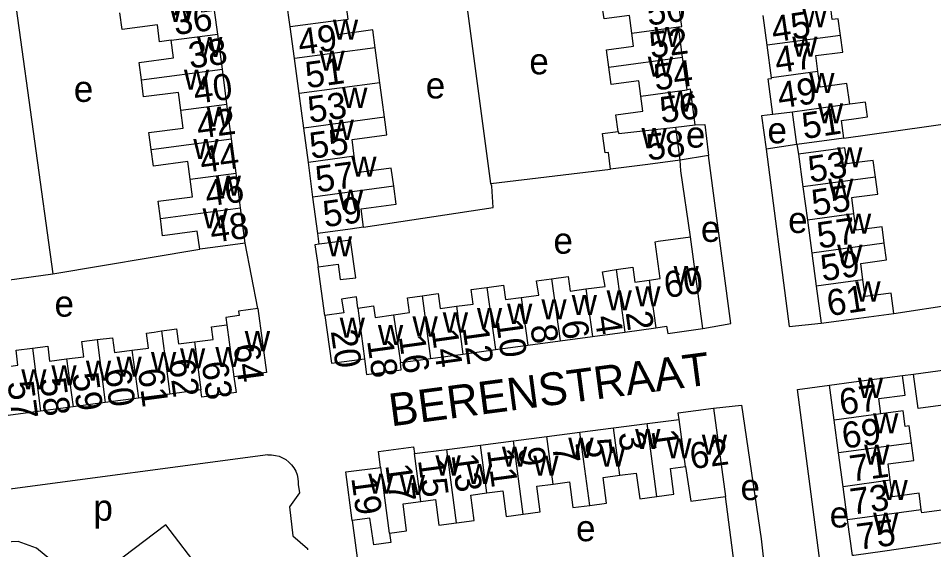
# Model space of a CAD drawing. Extents: x 162667 to 164645, y 379003 to 382150.
# Drawn here: x 163372.2 to 163512.2, y 381289.7 to 381371.1 of the extents above; entities that cross this region are included whole.
import ezdxf

# ---------------------------------------------------------------- set-up
doc = ezdxf.new("R2010")
doc.units = 0
for name, color, linetype in [('BLT_Basislijn', 7, 'Continuous'), ('BLT_Bebouwing', 7, 'Continuous'), ('BLT_Centroide', 7, 'Continuous'), ('BLT_Huisnummer', 7, 'Continuous'), ('BLT_Huisnummer_ tussenligend', 7, 'Continuous'), ('BLT_Onderverdeling_panden', 7, 'Continuous'), ('BLT_Straatnaam', 7, 'Continuous')]:
    doc.layers.add(name, color=color, linetype=linetype)

msp = doc.modelspace()

# ---------------------------------------------------------------- linework, layer by layer
at = {"layer": 'BLT_Basislijn'}
for p, q in [((163498.43, 381352.68), (163525.14, 381356.45)), ((163491.25, 381351.72), (163486.55, 381350.99)), ((163491.25, 381351.72), (163491.51, 381350.26)), ((163477.74, 381350.06), (163473.41, 381349.34)), ((163444.48, 381345.74), (163462.78, 381347.96)), ((163418.22, 381336.45), (163418.01, 381338.12)), ((163408.85, 381326.6), (163406.9, 381336.64)), ((163377.46, 381331.93), (163399.93, 381335.72)), ((163419.06, 381325.56), (163418.03, 381332.98)), ((163355.81, 381328.89), (163377.46, 381331.93)), ((163506.12, 381325.87), (163529.04, 381329.36)), ((163507.43, 381316.36), (163509.12, 381316.59)), ((163410.34, 381304.2), (163350, 381296.19)), ((163482.04, 381284.99), (163480.34, 381297.84))]:
    msp.add_line(p, q, dxfattribs=at)
for points in [[(163444.48, 381345.74), (163440.28, 381377.21), (163440.21, 381377.73)], [(163371.75, 381373.19), (163371.85, 381372.54), (163377.46, 381331.93)], [(163487.61, 381356.3), (163485.86, 381356.11), (163486.55, 381350.99)], [(163475.71, 381354.76), (163477.17, 381354.8), (163477.68, 381350.48), (163477.74, 381350.06)], [(163476.91, 381323.56), (163481.17, 381324.32), (163477.74, 381350.06)], [(163486.55, 381350.99), (163490.11, 381323.86), (163494.98, 381324.39)], [(163474.98, 381337.61), (163473.54, 381347.72), (163473.41, 381349.34)], [(163425, 381339.06), (163444.82, 381342.09), (163444.62, 381345.34), (163444.48, 381345.74)], [(163497.56, 381281.92), (163495.69, 381282.31), (163494.85, 381287.65), (163491.37, 381314.2), (163496.26, 381314.87)], [(163478.5, 381311.36), (163482.81, 381311.8), (163485.82, 381291.37), (163486.63, 381284.03), (163485.63, 381280.32)], [(163410.34, 381304.2), (163410.93, 381304.21), (163411.51, 381304.14), (163412.07, 381303.99), (163412.62, 381303.77), (163413.12, 381303.48), (163413.58, 381303.11), (163413.99, 381302.7), (163414.34, 381302.22), (163414.62, 381301.71), (163414.83, 381301.16), (163414.96, 381300.59), (163415.01, 381300.01), (163415, 381299.7)], [(163415, 381299.7), (163415.2, 381298.38), (163413.69, 381296.26), (163414.2, 381291.82), (163416.42, 381289.9)], [(163423.23, 381294.16), (163425.29, 381278.94), (163426.05, 381273.45)], [(163400.19, 381286.37), (163394.76, 381293.48), (163383.37, 381284.87), (163388.84, 381277.69)], [(163369.93, 381274.98), (163373.68, 381275.4), (163375.87, 381276.61), (163377.82, 381278.8), (163378.87, 381281.62), (163378.76, 381285.42), (163377.01, 381288.26), (163374.95, 381289.95), (163372.15, 381290.94), (163369.04, 381290.81), (163365.68, 381289.03), (163363.81, 381286.6), (163362.99, 381283.68), (163363.3, 381280.68), (163364.6, 381278.13), (163365.12, 381277.66)], [(163416.42, 381289.9), (163416.44, 381289.67)]]:
    msp.add_lwpolyline(points, dxfattribs=at)
at = {"layer": 'BLT_Bebouwing'}
for p, q in [((163486.71, 381366.93), (163486.09, 381371.5)), ((163414.42, 381364.88), (163413.77, 381369.73)), ((163473.8, 381365.09), (163473.18, 381369.74)), ((163403.4, 381363.28), (163402.69, 381368.63)), ((163487.37, 381361.96), (163486.71, 381366.93)), ((163427.47, 381361.19), (163426.75, 381366.53)), ((163415.13, 381359.54), (163414.42, 381364.88)), ((163474.47, 381360.1), (163473.8, 381365.09)), ((163404.1, 381357.9), (163403.4, 381363.28)), ((163415.85, 381354.22), (163415.13, 381359.54)), ((163501.76, 381358.2), (163499.36, 381357.88)), ((163404.8, 381352.6), (163404.1, 381357.9)), ((163490.58, 381356.7), (163487.61, 381356.3)), ((163491.25, 381351.72), (163490.58, 381356.7)), ((163416.55, 381348.98), (163415.85, 381354.22)), ((163472.74, 381354.36), (163475.71, 381354.76)), ((163473.41, 381349.34), (163472.74, 381354.36)), ((163405.49, 381347.35), (163404.8, 381352.6)), ((163491.51, 381350.26), (163492.18, 381345.23)), ((163417.26, 381343.68), (163416.55, 381348.98)), ((163406.19, 381342.02), (163405.49, 381347.35)), ((163492.18, 381345.23), (163492.87, 381340.13)), ((163418.01, 381338.12), (163417.26, 381343.68)), ((163406.9, 381336.64), (163406.19, 381342.02)), ((163492.87, 381340.13), (163493.54, 381335.11)), ((163476.91, 381323.56), (163474.98, 381337.61)), ((163493.54, 381335.11), (163494.22, 381330.04)), ((163494.22, 381330.04), (163494.98, 381324.39)), ((163464.94, 381323.02), (163469.68, 381323.67)), ((163455.06, 381321.68), (163459.99, 381322.35)), ((163459.99, 381322.35), (163464.94, 381323.02)), ((163445.15, 381320.33), (163450.1, 381321)), ((163450.1, 381321), (163455.06, 381321.68)), ((163430.62, 381318.34), (163435.25, 381318.98)), ((163435.25, 381318.98), (163440.2, 381319.65)), ((163440.2, 381319.65), (163445.15, 381320.33)), ((163509.12, 381316.59), (163526.19, 381318.89)), ((163496.97, 381309.52), (163496.26, 381314.87)), ((163395.39, 381313.52), (163390.56, 381312.88)), ((163400.12, 381314.15), (163395.39, 381313.52)), ((163385.49, 381312.21), (163380.56, 381311.55)), ((163390.56, 381312.88), (163385.49, 381312.21)), ((163375.61, 381310.9), (163370.66, 381310.24)), ((163380.56, 381311.55), (163375.61, 381310.9)), ((163478.5, 381311.36), (163480.34, 381297.84)), ((163468.35, 381309), (163473.26, 381309.64)), ((163497.65, 381304.52), (163496.97, 381309.52)), ((163458.09, 381307.68), (163463.2, 381308.34)), ((163463.2, 381308.34), (163468.35, 381309)), ((163442.87, 381305.71), (163447.92, 381306.36)), ((163447.92, 381306.36), (163453.02, 381307.02)), ((163453.02, 381307.02), (163458.09, 381307.68)), ((163432.77, 381304.4), (163437.71, 381305.04)), ((163437.71, 381305.04), (163442.87, 381305.71)), ((163498.34, 381299.34), (163497.65, 381304.52)), ((163427.62, 381302.28), (163427.61, 381302.31)), ((163427.62, 381302.28), (163427.62, 381302.28)), ((163499.02, 381294.24), (163498.34, 381299.34)), ((163499.76, 381288.79), (163499.02, 381294.24))]:
    msp.add_line(p, q, dxfattribs=at)
for points in [[(163420.74, 381370.67), (163422.65, 381370.93), (163422.24, 381373.98), (163427.52, 381374.69), (163427.16, 381377.41)], [(163413.77, 381369.73), (163413.23, 381373.7), (163415.03, 381373.95), (163414.79, 381375.75)], [(163473.18, 381369.74), (163473.67, 381369.81), (163472.93, 381375.3)], [(163466.03, 381368.78), (163465.67, 381371.48), (163461.77, 381370.99), (163461.41, 381373.61)], [(163402.69, 381368.63), (163402.22, 381372.25), (163400.28, 381372), (163400.08, 381373.51)], [(163497.93, 381368.43), (163497.59, 381370.99), (163496.66, 381370.87), (163496.4, 381373.11), (163493.18, 381372.68)], [(163395.59, 381367.7), (163393.8, 381367.46), (163393.46, 381370.03), (163388.08, 381369.32), (163387.74, 381371.89)], [(163426.75, 381366.53), (163426.39, 381369.26), (163421.02, 381368.54), (163420.74, 381370.67)], [(163462.53, 381363.58), (163462.17, 381366.23), (163466.3, 381366.79), (163466.03, 381368.78)], [(163494.48, 381362.91), (163494.16, 381365.33), (163498.28, 381365.88), (163497.93, 381368.43)], [(163391.02, 381361.65), (163390.67, 381364.29), (163395.95, 381364.99), (163395.59, 381367.7)], [(163467.4, 381359.15), (163467.08, 381361.49), (163462.88, 381360.93), (163462.53, 381363.58)], [(163499.36, 381357.88), (163498.93, 381361.05), (163494.81, 381360.5), (163494.48, 381362.91)], [(163397.07, 381356.97), (163396.71, 381359.71), (163391.36, 381359.01), (163391.02, 381361.65)], [(163428.21, 381355.89), (163427.84, 381358.58), (163427.47, 381361.19)], [(163487.61, 381356.3), (163486.88, 381361.77), (163487.39, 381361.84), (163487.37, 381361.96)], [(163475.71, 381354.76), (163474.98, 381360.18), (163474.47, 381360.1)], [(163463.92, 381353.72), (163463.58, 381356.26), (163467.71, 381356.81), (163467.4, 381359.15)], [(163498.43, 381352.68), (163498.08, 381355.41), (163500, 381355.67), (163502.06, 381355.95), (163501.76, 381358.2)], [(163392.52, 381350.98), (163392.18, 381353.55), (163397.43, 381354.24), (163397.07, 381356.97)], [(163423.58, 381349.92), (163423.23, 381352.47), (163428.57, 381353.19), (163428.21, 381355.89)], [(163462.78, 381347.96), (163462.44, 381350.49), (163461.93, 381350.43), (163461.53, 381353.4), (163463.92, 381353.72)], [(163498.43, 381352.68), (163496.21, 381352.39), (163491.25, 381351.72)], [(163503.28, 381346.71), (163502.94, 381349.29), (163500, 381348.9), (163498.95, 381348.76), (163498.62, 381351.21), (163496.46, 381350.92), (163491.51, 381350.26)], [(163398.48, 381346.43), (163398.13, 381349.11), (163392.85, 381348.42), (163392.52, 381350.98)], [(163429.61, 381345.34), (163429.24, 381348.09), (163423.92, 381347.38), (163423.58, 381349.92)], [(163473.41, 381349.34), (163468.45, 381348.67), (163462.78, 381347.96)], [(163393.92, 381340.41), (163393.57, 381343.05), (163398.84, 381343.74), (163398.48, 381346.43)], [(163500, 381341.09), (163499.67, 381343.6), (163500, 381343.64), (163503.63, 381344.13), (163503.28, 381346.71)], [(163425, 381339.06), (163424.62, 381341.87), (163429.98, 381342.59), (163429.61, 381345.34)], [(163399.93, 381335.72), (163399.57, 381338.46), (163394.27, 381337.77), (163393.92, 381340.41)], [(163504.63, 381336.6), (163504.29, 381339.13), (163500.33, 381338.6), (163500, 381341.09)], [(163425, 381339.06), (163422.96, 381338.78), (163418.01, 381338.12)], [(163468.67, 381330.95), (163470.38, 381331.19), (163469.62, 381336.85), (163470.03, 381336.91), (163474.98, 381337.61)], [(163406.9, 381336.64), (163401.94, 381335.98), (163399.93, 381335.72)], [(163418.22, 381336.45), (163417.56, 381336.36), (163418.03, 381332.98)], [(163418.03, 381332.98), (163421.1, 381333.4), (163421.42, 381331.05), (163423.79, 381331.33), (163423.01, 381337.1), (163418.22, 381336.45)], [(163501.37, 381330.99), (163501.03, 381333.53), (163504.97, 381334.06), (163504.63, 381336.6)], [(163459, 381329.61), (163461.93, 381329.98), (163461.56, 381332.25), (163463.65, 381332.59)], [(163463.65, 381332.59), (163466.17, 381332.94), (163466.48, 381330.65), (163468.67, 381330.95)], [(163443.85, 381329.85), (163446.4, 381330.21), (163446.71, 381327.98), (163449.1, 381328.29)], [(163449.1, 381328.29), (163451.78, 381328.64), (163451.47, 381330.85), (163453.75, 381331.17)], [(163453.75, 381331.17), (163456.29, 381331.52), (163456.6, 381329.28), (163459, 381329.61)], [(163506.12, 381325.87), (163505.7, 381328.99), (163501.71, 381328.45), (163501.37, 381330.99)], [(163433.95, 381328.56), (163436.4, 381328.91), (163436.73, 381326.62), (163439.2, 381326.97)], [(163439.2, 381326.97), (163441.78, 381327.3), (163441.47, 381329.52), (163443.85, 381329.85)], [(163424.12, 381326.66), (163423.9, 381328.41), (163421.64, 381328.07), (163421.96, 381325.97), (163419.06, 381325.56)], [(163429.6, 381325.67), (163432.03, 381326.03), (163431.72, 381328.24), (163433.95, 381328.56)], [(163408.85, 381326.6), (163405.87, 381326.21), (163405.96, 381325.55), (163403.91, 381325.24), (163404.06, 381324.11)], [(163408.85, 381326.6), (163410.15, 381316.81), (163405.18, 381316.15)], [(163424.12, 381326.66), (163426.52, 381327.02), (163426.78, 381325.26), (163429.6, 381325.67)], [(163419.06, 381325.56), (163420.07, 381318.26), (163425.12, 381318.91)], [(163494.98, 381324.39), (163500, 381325.06), (163506.12, 381325.87)], [(163389.58, 381320.24), (163392.09, 381320.56), (163391.79, 381322.85), (163392.99, 381323.02), (163394.11, 381323.18)], [(163394.11, 381323.18), (163395.34, 381323.35), (163396.41, 381323.51), (163396.71, 381321.19), (163399.15, 381321.51)], [(163399.15, 381321.51), (163401.99, 381321.89), (163401.73, 381323.79), (163404.06, 381324.11)], [(163469.68, 381323.67), (163471.33, 381323.9), (163471.53, 381322.8), (163476.91, 381323.56)], [(163379.58, 381318.91), (163382.2, 381319.24), (163381.93, 381321.58), (163384.25, 381321.85)], [(163384.25, 381321.85), (163386.62, 381322.13), (163386.92, 381319.87), (163389.58, 381320.24)], [(163369.68, 381317.59), (163372.14, 381317.95), (163371.86, 381320.25), (163374.37, 381320.56)], [(163374.37, 381320.56), (163376.69, 381320.84), (163376.97, 381318.54), (163379.58, 381318.91)], [(163425.12, 381318.91), (163425.45, 381316.54), (163430.75, 381317.25), (163430.62, 381318.34)], [(163405.18, 381316.15), (163405.5, 381313.77), (163400.27, 381313.07), (163400.12, 381314.15)], [(163496.26, 381314.87), (163500, 381315.37), (163507.43, 381316.36)], [(163504.11, 381310.47), (163503.79, 381312.83), (163507.83, 381313.37), (163507.43, 381316.36)], [(163526.9, 381313.59), (163509.83, 381311.3), (163509.12, 381316.59)], [(163473.26, 381309.64), (163473.12, 381310.66), (163478.5, 381311.36)], [(163508.79, 381306.01), (163508.43, 381308.66), (163507.85, 381308.58), (163507.54, 381310.94), (163504.11, 381310.47)], [(163427.61, 381302.31), (163427.3, 381304.74), (163432.64, 381305.43), (163432.77, 381304.4)], [(163505.56, 381300.32), (163505.22, 381302.83), (163509.14, 381303.36), (163508.79, 381306.01)], [(163423.23, 381294.16), (163422.27, 381301.59), (163427.62, 381302.28)], [(163469.85, 381297.82), (163472.46, 381298.17), (163471.94, 381302.1), (163474.23, 381302.41)], [(163474.23, 381302.41), (163475.03, 381297.12), (163480.34, 381297.84)], [(163459.59, 381296.48), (163462.16, 381296.82), (163461.64, 381300.74), (163464.17, 381301.08)], [(163464.17, 381301.08), (163466.71, 381301.42), (163467.24, 381297.47), (163469.85, 381297.82)], [(163449.43, 381295.12), (163452.03, 381295.47), (163451.5, 381299.41), (163454, 381299.74)], [(163454, 381299.74), (163456.49, 381300.08), (163457.02, 381296.13), (163459.59, 381296.48)], [(163510.3, 381295.78), (163509.95, 381298.36), (163505.9, 381297.81), (163505.56, 381300.32)], [(163439.22, 381293.81), (163441.92, 381294.17), (163441.4, 381298.05), (163443.85, 381298.38)], [(163443.85, 381298.38), (163446.3, 381298.71), (163446.83, 381294.77), (163449.43, 381295.12)], [(163428.97, 381292.2), (163431.58, 381292.56), (163431.03, 381296.7), (163433.76, 381297.07)], [(163433.76, 381297.07), (163435.99, 381297.37), (163436.51, 381293.44), (163439.22, 381293.81)], [(163514.43, 381290.88), (163513.77, 381295.79), (163510.36, 381295.33), (163510.3, 381295.78)], [(163428.97, 381292.2), (163429.15, 381290.78), (163426.55, 381290.42), (163425.98, 381294.53), (163423.23, 381294.16)], [(163514.43, 381290.88), (163504.72, 381289.46), (163500, 381288.82), (163499.76, 381288.79)]]:
    msp.add_lwpolyline(points, dxfattribs=at)
at = {"layer": 'BLT_Onderverdeling_panden'}
for p, q in [((163420.74, 381370.67), (163413.77, 381369.73)), ((163466.03, 381368.78), (163473.18, 381369.74)), ((163395.59, 381367.7), (163402.69, 381368.63)), ((163497.93, 381368.43), (163486.71, 381366.93)), ((163426.75, 381366.53), (163414.42, 381364.88)), ((163462.53, 381363.58), (163473.8, 381365.09)), ((163391.02, 381361.65), (163403.4, 381363.28)), ((163494.48, 381362.91), (163487.37, 381361.96)), ((163427.47, 381361.19), (163415.13, 381359.54)), ((163467.4, 381359.15), (163474.47, 381360.1)), ((163397.07, 381356.97), (163404.1, 381357.9)), ((163499.36, 381357.88), (163490.58, 381356.7)), ((163428.21, 381355.89), (163415.85, 381354.22)), ((163392.52, 381350.98), (163404.8, 381352.6)), ((163423.58, 381349.92), (163416.55, 381348.98)), ((163398.48, 381346.43), (163405.49, 381347.35)), ((163503.28, 381346.71), (163492.18, 381345.23)), ((163429.61, 381345.34), (163417.26, 381343.68)), ((163393.92, 381340.41), (163406.19, 381342.02)), ((163500, 381341.09), (163492.87, 381340.13)), ((163504.63, 381336.6), (163493.54, 381335.11)), ((163463.65, 381332.59), (163464.94, 381323.02)), ((163453.75, 381331.17), (163455.06, 381321.68)), ((163468.67, 381330.95), (163469.68, 381323.67)), ((163501.37, 381330.99), (163494.22, 381330.04)), ((163443.85, 381329.85), (163445.15, 381320.33)), ((163459, 381329.61), (163459.99, 381322.35)), ((163433.95, 381328.56), (163435.25, 381318.98)), ((163449.1, 381328.29), (163450.1, 381321)), ((163424.12, 381326.66), (163425.12, 381318.91)), ((163439.2, 381326.97), (163440.2, 381319.65)), ((163429.6, 381325.67), (163430.62, 381318.34)), ((163394.11, 381323.18), (163395.39, 381313.52)), ((163404.06, 381324.11), (163405.18, 381316.15)), ((163384.25, 381321.85), (163385.49, 381312.21)), ((163374.37, 381320.56), (163375.61, 381310.9)), ((163399.15, 381321.51), (163400.12, 381314.15)), ((163389.58, 381320.24), (163390.56, 381312.88)), ((163379.58, 381318.91), (163380.56, 381311.55)), ((163474.23, 381302.41), (163473.26, 381309.64)), ((163504.11, 381310.47), (163496.97, 381309.52)), ((163464.17, 381301.08), (163463.2, 381308.34)), ((163469.85, 381297.82), (163468.35, 381309)), ((163449.43, 381295.12), (163447.92, 381306.36)), ((163454, 381299.74), (163453.02, 381307.02)), ((163459.59, 381296.48), (163458.09, 381307.68)), ((163439.22, 381293.81), (163437.71, 381305.04)), ((163443.85, 381298.38), (163442.87, 381305.71)), ((163508.79, 381306.01), (163497.65, 381304.52)), ((163433.76, 381297.07), (163432.77, 381304.4)), ((163428.97, 381292.2), (163427.62, 381302.28)), ((163505.56, 381300.32), (163498.34, 381299.34)), ((163510.3, 381295.78), (163499.02, 381294.24))]:
    msp.add_line(p, q, dxfattribs=at)
msp.add_lwpolyline([(163463.92, 381353.72), (163464.04, 381353.4), (163472.74, 381354.36)], dxfattribs=at)

# ---------------------------------------------------------------- texts
at = {"layer": 'BLT_Centroide'}
for s, p in [('w', (163395.19, 381370.5)), ('w', (163492.05, 381369.69)), ('w', (163420.3, 381367.78)), ('w', (163469.48, 381366.66)), ('w', (163399.54, 381365.12)), ('w', (163490.55, 381365.19)), ('w', (163418.23, 381363.03)), ('e', (163450.35, 381362.47)), ('w', (163468.46, 381362.12)), ('w', (163397.52, 381360.12)), ('w', (163493.15, 381359.59)), ('e', (163380.68, 381358.25)), ('e', (163434.51, 381358.78)), ('w', (163421.72, 381357.34)), ('w', (163471.49, 381356.78)), ('w', (163400.98, 381354.44)), ('w', (163494.48, 381354.97)), ('w', (163419.66, 381352.44)), ('w', (163467.5, 381351.16)), ('e', (163474.3, 381351.25)), ('e', (163486.77, 381351.91)), ('w', (163398.95, 381349.5)), ('w', (163497.43, 381348.22)), ('w', (163423.12, 381346.81)), ('w', (163402.38, 381343.88)), ('w', (163496.05, 381343.44)), ('w', (163421.08, 381341.72)), ('w', (163400.37, 381338.88)), ('e', (163489.93, 381338.18)), ('w', (163498.78, 381338.09)), ('e', (163476.59, 381336.82)), ('w', (163419.37, 381334.6)), ('e', (163454.04, 381335.01)), ('w', (163497.42, 381333.31)), ('w', (163472.41, 381330.08)), ('w', (163500.2, 381327.69)), ('w', (163462.16, 381326.33)), ('w', (163466.55, 381326.95)), ('e', (163377.73, 381325.37)), ('w', (163452.19, 381324.97)), ('w', (163456.83, 381325.62)), ('w', (163437.11, 381322.94)), ('w', (163442.33, 381323.64)), ('w', (163446.94, 381324.27)), ('w', (163421.34, 381322.16)), ('w', (163432.48, 381322.33)), ('w', (163406.83, 381320.08)), ('w', (163427.19, 381321.02)), ('w', (163396.92, 381317.47)), ('w', (163402.33, 381317.64)), ('w', (163387.2, 381316.17)), ('w', (163392.48, 381316.88)), ('w', (163377.25, 381314.86)), ('w', (163382.53, 381315.55)), ('w', (163372.64, 381314.25)), ('w', (163500.59, 381312.94)), ('w', (163502.92, 381307.5)), ('w', (163466.53, 381305.09)), ('w', (163456.31, 381303.75)), ('w', (163471.3, 381303.69)), ('w', (163476.73, 381304.23)), ('w', (163446.16, 381302.41)), ('w', (163461.14, 381302.38)), ('w', (163501.56, 381302.69)), ('w', (163436, 381301.05)), ('w', (163450.95, 381301.03)), ('w', (163440.78, 381299.73)), ('w', (163425.72, 381298.27)), ('w', (163430.53, 381298.06)), ('e', (163482.65, 381297.29)), ('w', (163504.36, 381297.28)), ('p', (163383.68, 381294.13)), ('e', (163496.28, 381293.09)), ('w', (163502.93, 381292.28)), ('e', (163457.49, 381290.99))]:
    msp.add_text(s, height=4, dxfattribs=at).set_placement(p)
at = {"layer": 'BLT_Huisnummer'}
for s, rotation, p in [('50', 7.6368, (163468.54, 381369.92)), ('45', 8.5173, (163487.68, 381367.34)), ('49', 7.8415, (163415.25, 381365.4)), ('38', 7.6265, (163398.47, 381363.34)), ('54', 7.6368, (163469.64, 381359.98)), ('49', 8.5173, (163488.61, 381357.22)), ('53', 7.8415, (163416.74, 381355.05)), ('42', 7.6265, (163399.73, 381352.61)), ('58', 7.6368, (163468.5, 381349.26)), ('53', 8.5173, (163493.29, 381345.9)), ('59', 7.8415, (163419.05, 381339.05)), ('48', 7.6265, (163401.77, 381336.67)), ('57', 8.5173, (163494.65, 381335.78)), ('60', 8.0248, (163471.22, 381328.21)), ('61', 8.5173, (163496.15, 381325.43)), ('2', 277.8627, (163465.07, 381326)), ('10', 277.8627, (163445.24, 381324.78)), ('6', 277.8627, (163455.23, 381324.63)), ('20', 277.8627, (163419.97, 381323.17)), ('14', 277.8627, (163435.38, 381323.28)), ('64', 277.5626, (163405.09, 381321.02)), ('62', 277.5626, (163395.17, 381318.73)), ('63', 277.5626, (163400.23, 381318.33)), ('59', 277.5626, (163380.43, 381316.61)), ('60', 277.5626, (163385.39, 381317.26)), ('61', 277.5626, (163390.47, 381317.24)), ('57', 277.5626, (163370.52, 381315.32)), ('58', 277.5626, (163375.46, 381315.84)), ('67', 7.602, (163498.02, 381310.28)), ('1', 277.6309, (163469.02, 381307.91)), ('5', 277.6309, (163458.84, 381306.5)), ('62', 7.6102, (163475.15, 381302.01)), ('9', 277.6309, (163448.64, 381305.19)), ('13', 277.6309, (163438.44, 381304.21)), ('71', 7.602, (163499.59, 381300.1)), ('19', 277.6309, (163423.11, 381300.69)), ('75', 7.602, (163500.68, 381289.66))]:
    msp.add_text(s, height=4, rotation=rotation, dxfattribs=at).set_placement(p)
at = {"layer": 'BLT_Huisnummer_ tussenligend'}
for s, rotation, p in [('36', 7.6265, (163396.18, 381368.47)), ('52', 7.6368, (163468.95, 381364.92)), ('47', 8.5173, (163488.19, 381362.61)), ('51', 7.8415, (163416.36, 381360.33)), ('40', 7.6265, (163399.25, 381357.94)), ('56', 7.6368, (163470.56, 381354.98)), ('51', 8.5173, (163492.35, 381352.55)), ('55', 7.8415, (163417, 381349.53)), ('44', 7.6265, (163400.24, 381347.35)), ('57', 7.8415, (163417.91, 381344.39)), ('46', 7.6265, (163401.03, 381342.22)), ('55', 8.5173, (163493.82, 381340.77)), ('59', 8.5173, (163495.19, 381330.78)), ('4', 277.8627, (163460.34, 381325.35)), ('12', 277.8627, (163440.12, 381323.71)), ('8', 277.8627, (163450.49, 381323.97)), ('16', 277.8627, (163430.38, 381322.35)), ('18', 277.8627, (163425.52, 381321.69)), ('69', 7.602, (163498.42, 381305.15)), ('3', 277.6309, (163463.96, 381307.56)), ('7', 277.6309, (163453.84, 381305.59)), ('11', 277.6309, (163443.87, 381304.97)), ('17', 277.6309, (163428.32, 381302.65)), ('15', 277.6309, (163433.31, 381303.42)), ('73', 7.602, (163499.67, 381295.04))]:
    msp.add_text(s, height=4, rotation=rotation, dxfattribs=at).set_placement(p)
at = {"layer": 'BLT_Straatnaam'}
msp.add_text('BERENSTRAAT', height=5, rotation=7.504, dxfattribs=at).set_placement((163429.21, 381308.56))

doc.saveas('drawing.dxf')
